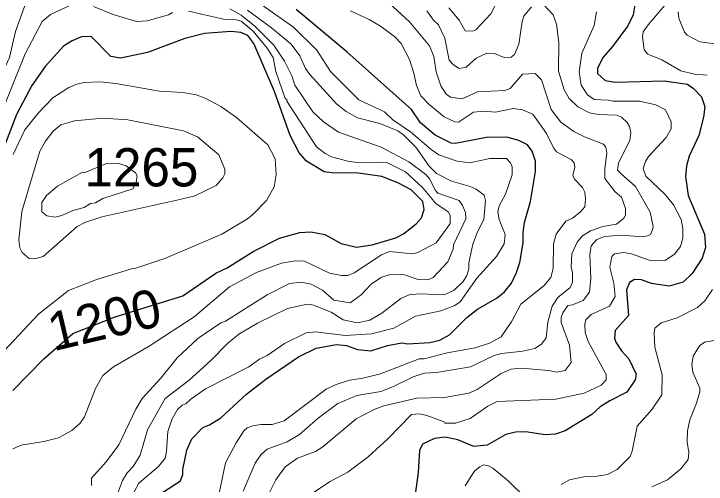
# Model space of a CAD drawing. Extents: x 598.3 to 623.2, y 6902.2 to 6930.1.
# Drawn here: x 617.509 to 618.956, y 6917.176 to 6918.158 of the extents above; entities that cross this region are included whole.
import ezdxf
from ezdxf.enums import TextEntityAlignment as Align

# ---------------------------------------------------------------- set-up
doc = ezdxf.new("R2010")
doc.units = 0
doc.header["$LTSCALE"] = 0.032
doc.layers.add('1', color=7, linetype='Continuous', lineweight=25)
doc.layers.add('2', color=7, linetype='Continuous', lineweight=13)
doc.layers.add('21', color=7, linetype='Continuous')
doc.layers.add('61', color=7, linetype='Continuous')

msp = doc.modelspace()

# ---------------------------------------------------------------- linework, layer by layer
at = {"layer": '1'}
for points in [[(618.8094, 6918.1942), (618.8033, 6918.1558), (618.7916, 6918.1333), (618.7602, 6918.0899), (618.7405, 6918.0674), (618.7287, 6918.0446), (618.7286, 6918.0332), (618.7445, 6918.0186), (618.7654, 6918.0152), (618.868, 6918.0184), (618.9163, 6918.0111), (618.929, 6918.0024), (618.9455, 6917.9849), (618.9526, 6917.9636), (618.9503, 6917.942), (618.94, 6917.9041), (618.9201, 6917.8607), (618.9147, 6917.8406)], [(617.81, 6917.1516), (617.8575, 6917.1825), (617.8623, 6917.196), (617.8624, 6917.206), (617.8706, 6917.2469), (617.881, 6917.2704), (617.904, 6917.2943), (617.9178, 6917.2994), (617.9414, 6917.314), (617.9949, 6917.3633), (618.0356, 6917.3951), (618.1039, 6917.4414), (618.1408, 6917.4598), (618.1832, 6917.4671), (618.2039, 6917.4655), (618.2269, 6917.4566), (618.2552, 6917.4543), (618.29, 6917.4656), (618.32, 6917.4711), (618.3316, 6917.4688), (618.378, 6917.4714), (618.3991, 6917.4766), (618.4192, 6917.4874), (618.4557, 6917.5238), (618.4781, 6917.5412), (618.5186, 6917.5651), (618.534, 6917.5771), (618.549, 6917.5953), (618.5596, 6917.6177), (618.566, 6917.6386), (618.573, 6917.6797), (618.5731, 6917.7014), (618.5763, 6917.7221), (618.5884, 6917.7658), (618.5989, 6917.8287), (618.5989, 6917.85), (618.5917, 6917.871), (618.5825, 6917.8841), (618.5644, 6917.8936), (618.5391, 6917.9002), (618.4967, 6917.8994), (618.4313, 6917.8873), (618.4225, 6917.8881), (618.3891, 6917.9044), (618.3585, 6917.9301), (618.3397, 6917.9579), (618.2049, 6918.0789), (618.0991, 6918.1671)], [(617.5069, 6917.3716), (617.5715, 6917.4377), (617.6325, 6917.49), (617.721, 6917.5248), (617.8623, 6917.5688), (617.9311, 6917.6166), (617.9549, 6917.6276), (618.0091, 6917.6616), (618.0639, 6917.6892), (618.1068, 6917.701), (618.1295, 6917.7027), (618.1589, 6917.6972), (618.1929, 6917.6784), (618.2248, 6917.6704), (618.2577, 6917.6752), (618.307, 6917.6903), (618.3232, 6917.6988), (618.3499, 6917.7193), (618.3609, 6917.7319), (618.3666, 6917.7496), (618.3634, 6917.7658), (618.3391, 6917.7901), (618.3112, 6917.8053), (618.2781, 6917.818), (618.2289, 6917.8249), (618.1741, 6917.8258), (618.1571, 6917.8282), (618.1203, 6917.8503), (618.1053, 6917.8677), (618.0864, 6917.9037), (618.0536, 6917.9957), (618.0105, 6918.0959), (617.9977, 6918.1129), (617.983, 6918.1193), (617.9624, 6918.1214), (617.9077, 6918.1172), (617.8665, 6918.1064), (617.7882, 6918.0772), (617.7319, 6918.0654), (617.7117, 6918.0689), (617.6707, 6918.1104), (617.6502, 6918.1098), (617.6306, 6918.1017), (617.6128, 6918.0902), (617.5744, 6918.0478), (617.5468, 6918.0081), (617.5144, 6917.9475), (617.4919, 6917.8876)], [(618.9147, 6917.8406), (618.9123, 6917.8186), (618.918, 6917.7785), (618.9519, 6917.6978), (618.9543, 6917.6698), (618.9471, 6917.6479), (618.9262, 6917.6156), (618.9074, 6917.5977), (618.8783, 6917.5894), (618.8415, 6917.5951), (618.8208, 6917.6023), (618.806, 6917.603), (618.7955, 6917.5969), (618.7893, 6917.5812), (618.7932, 6917.5281), (618.7652, 6917.4964), (618.7642, 6917.4807), (618.7669, 6917.472), (618.7788, 6917.4541), (618.794, 6917.4371), (618.8093, 6917.4051), (618.807, 6917.3935), (618.79, 6917.3676), (618.7542, 6917.3497), (618.7344, 6917.337), (618.7165, 6917.321), (618.6608, 6917.2868), (618.6408, 6917.2801), (618.6193, 6917.2786), (618.5782, 6917.285), (618.5569, 6917.2842), (618.5372, 6917.2792), (618.4981, 6917.2568), (618.4702, 6917.2543), (618.4368, 6917.2681), (618.4103, 6917.2735), (618.3878, 6917.271), (618.3629, 6917.2592), (618.3564, 6917.2459), (618.3538, 6917.1999), (618.347, 6917.1489)]]:
    msp.add_lwpolyline(points, dxfattribs=at)
at = {"layer": '2'}
for points in [[(617.553, 6918.2336), (617.5123, 6918.121), (617.4996, 6918.067), (617.4396, 6917.9372), (617.4186, 6917.8984), (617.3765, 6917.8304), (617.3121, 6917.7146), (617.2826, 6917.6491), (617.2719, 6917.6195), (617.2433, 6917.5608), (617.2098, 6917.5131), (617.1558, 6917.444), (617.1166, 6917.3707), (617.0831, 6917.2921), (617.053, 6917.24), (617.0148, 6917.1871), (616.9616, 6917.1298), (616.9319, 6917.1065), (616.8705, 6917.0772), (616.8596, 6917.0751), (616.8155, 6917.057), (616.7878, 6917.0488), (616.7843, 6917.0448), (616.7693, 6917.038)], [(618.418, 6918.1703), (618.4395, 6918.1447), (618.4522, 6918.1228), (618.4675, 6918.1221), (618.4742, 6918.1245), (618.5056, 6918.1578), (618.5308, 6918.2076)], [(617.7606, 6917.1593), (617.7705, 6917.1776), (617.8115, 6917.2123), (617.8251, 6917.23), (617.8283, 6917.2445), (617.8308, 6917.2853), (617.8395, 6917.3123), (617.8512, 6917.3313), (617.8609, 6917.3408), (617.8686, 6917.3432), (617.8788, 6917.3532), (617.9096, 6917.3749), (617.9997, 6917.4209), (618.0224, 6917.437), (618.0386, 6917.4443), (618.0747, 6917.4696), (618.1198, 6917.4914), (618.1392, 6917.4938), (618.2014, 6917.4858), (618.2565, 6917.4896), (618.303, 6917.5012), (618.348, 6917.5262), (618.4009, 6917.5375), (618.4304, 6917.5489), (618.4415, 6917.5564), (618.4767, 6917.6056), (618.5174, 6917.6512), (618.5337, 6917.6777), (618.5358, 6917.6968), (618.5228, 6917.7286), (618.5205, 6917.7448), (618.5232, 6917.757), (618.5362, 6917.7813), (618.5505, 6917.8215), (618.5503, 6917.8387), (618.5469, 6917.847), (618.5387, 6917.8561), (618.5037, 6917.8558), (618.4621, 6917.8469), (618.4353, 6917.8501), (618.397, 6917.8637), (618.3811, 6917.8745), (618.3375, 6917.9118), (618.301, 6917.9363), (618.2838, 6917.953), (618.2299, 6917.9784), (618.1707, 6918.0378), (618.1418, 6918.0821), (618.0936, 6918.1303), (618.0093, 6918.1904)], [(617.4737, 6917.9293), (617.5325, 6918.0743), (617.568, 6918.1418), (617.5855, 6918.1568), (617.6246, 6918.1747)], [(617.6757, 6918.1732), (617.7166, 6918.1569), (617.765, 6918.1423), (617.7875, 6918.1431), (617.832, 6918.1562), (617.8406, 6918.1608)], [(618.6735, 6917.6296), (618.6749, 6917.6565), (618.6859, 6917.6808), (618.6975, 6917.6944), (618.7137, 6917.705), (618.7396, 6917.714), (618.7681, 6917.719), (618.7834, 6917.7311), (618.7867, 6917.7378), (618.7867, 6917.7516), (618.7788, 6917.7749), (618.7654, 6917.7865), (618.7439, 6917.8139), (618.7436, 6917.8343), (618.7479, 6917.8672), (618.7458, 6917.8792), (618.7413, 6917.8856), (618.7013, 6917.9009), (618.679, 6917.912), (618.652, 6917.9315), (618.6314, 6917.9582), (618.6113, 6918.0203), (618.5984, 6918.0335), (618.5719, 6918.0318), (618.5457, 6918.0024), (618.5347, 6917.9982), (618.4775, 6917.9949), (618.4459, 6917.9804), (618.4211, 6917.9837), (618.4121, 6917.99), (618.4013, 6918.0074), (618.3915, 6918.0372), (618.3864, 6918.0687), (618.3773, 6918.091), (618.3355, 6918.1411), (618.2928, 6918.1813)], [(618.3719, 6918.1646), (618.3858, 6918.1451), (618.3965, 6918.135), (618.4095, 6918.1074), (618.4183, 6918.0614), (618.4273, 6918.0516), (618.4398, 6918.0436), (618.4541, 6918.0468), (618.4752, 6918.0653), (618.4971, 6918.0758), (618.5132, 6918.075), (618.5338, 6918.067), (618.548, 6918.0672), (618.5552, 6918.0729), (618.5642, 6918.0948), (618.5712, 6918.1422), (618.5749, 6918.1532), (618.5903, 6918.173)], [(618.6161, 6918.1768), (618.6362, 6918.1561), (618.6427, 6918.1364), (618.6475, 6918.0983), (618.6467, 6918.0381), (618.6586, 6917.9996), (618.6696, 6917.9812), (618.6877, 6917.9641), (618.7115, 6917.951), (618.7296, 6917.948), (618.7685, 6917.9464), (618.7787, 6917.9424), (618.7904, 6917.9314), (618.7956, 6917.9229), (618.7982, 6917.91), (618.7958, 6917.8943), (618.7726, 6917.8462), (618.7706, 6917.8317), (618.7788, 6917.8231), (618.8078, 6917.7973), (618.8386, 6917.7438), (618.8449, 6917.7138), (618.8433, 6917.7066), (618.839, 6917.6973), (618.8327, 6917.694), (618.8226, 6917.6923), (618.7797, 6917.6955), (618.7434, 6917.693), (618.7269, 6917.6865), (618.7156, 6917.6733), (618.7124, 6917.6551), (618.7147, 6917.6054), (618.7116, 6917.5767), (618.6983, 6917.5593), (618.6761, 6917.55), (618.6663, 6917.5489), (618.6561, 6917.5337), (618.6526, 6917.5236), (618.6525, 6917.5134), (618.6699, 6917.4657), (618.6734, 6917.43), (618.6611, 6917.4129), (618.6432, 6917.4096), (618.6268, 6917.4129)], [(618.8698, 6918.1766), (618.8341, 6918.1352), (618.8241, 6918.1203), (618.8223, 6918.1098), (618.8259, 6918.0829), (618.8336, 6918.0737), (618.8632, 6918.062), (618.9023, 6918.0392), (618.9314, 6918.0323), (618.9577, 6918.0299)], [(617.6714, 6917.1731), (617.6714, 6917.1878), (617.7016, 6917.2222), (617.7281, 6917.2581), (617.7638, 6917.3325), (617.7769, 6917.3545), (617.816, 6917.3973), (617.85, 6917.4393), (617.8936, 6917.4796), (617.9414, 6917.5123), (617.9512, 6917.5164), (618.0386, 6917.5711), (618.0852, 6917.5948), (618.1095, 6917.5974), (618.13, 6917.5934), (618.1536, 6917.5806), (618.1775, 6917.5602), (618.2117, 6917.5546), (618.2347, 6917.5708), (618.2555, 6917.5932), (618.2774, 6917.6081), (618.2962, 6917.6136), (618.3254, 6917.6128), (618.354, 6917.6032), (618.3743, 6917.6024), (618.3853, 6917.6072), (618.4158, 6917.6398), (618.4272, 6917.6662), (618.4274, 6917.6752), (618.4532, 6917.7298), (618.4524, 6917.7431), (618.4467, 6917.7577), (618.4392, 6917.7683), (618.3948, 6917.7831), (618.389, 6917.7899), (618.3779, 6917.8128), (618.3695, 6917.8221), (618.3341, 6917.8486), (618.2763, 6917.8798), (618.1872, 6917.911), (618.1562, 6917.9326), (618.1339, 6917.9534), (618.0961, 6918.009), (618.0897, 6918.0284), (618.0743, 6918.0592), (618.0519, 6918.0927), (618.0122, 6918.1325), (617.9842, 6918.1554), (617.9604, 6918.1682)], [(617.9973, 6918.1658), (618.0471, 6918.1291), (618.0882, 6918.0944), (618.1067, 6918.0705), (618.1183, 6918.0441), (618.1272, 6918.0311), (618.1832, 6917.9703), (618.2037, 6917.9538), (618.2269, 6917.9407), (618.2737, 6917.9287), (618.3111, 6917.9138), (618.3235, 6917.9052), (618.3486, 6917.8795), (618.3765, 6917.8401), (618.3921, 6917.8245), (618.4233, 6917.8083), (618.4628, 6917.7975), (618.4753, 6917.792), (618.4919, 6917.7796), (618.4945, 6917.7678), (618.4912, 6917.7287), (618.4777, 6917.703), (618.4679, 6917.6771), (618.4598, 6917.6382), (618.4597, 6917.6251), (618.4553, 6917.6113), (618.4475, 6917.5991), (618.4289, 6917.5806), (618.4079, 6917.5708), (618.3573, 6917.5731), (618.3353, 6917.5708), (618.3174, 6917.5634), (618.2782, 6917.5326), (618.2528, 6917.5183), (618.2269, 6917.5125), (618.1971, 6917.5188), (618.1719, 6917.535), (618.1349, 6917.5496), (618.1217, 6917.5513), (618.0807, 6917.5426), (618.0181, 6917.5118), (617.9792, 6917.4891), (617.9555, 6917.4695), (617.9204, 6917.4337), (617.8753, 6917.3926), (617.8251, 6917.3545), (617.7881, 6917.2888), (617.7732, 6917.2362), (617.7583, 6917.2122), (617.7456, 6917.199), (617.736, 6917.183), (617.7215, 6917.1441)], [(617.874, 6918.1633), (617.9468, 6918.1471), (617.9709, 6918.1463), (617.9841, 6918.1428), (618.009, 6918.122), (618.0385, 6918.0866), (618.051, 6918.0669), (618.0564, 6918.0373), (618.0761, 6917.9813), (618.0793, 6917.9793), (618.0795, 6917.9756), (618.1413, 6917.8804), (618.1592, 6917.8661), (618.1725, 6917.8593), (618.2095, 6917.8494), (618.2278, 6917.8476), (618.2778, 6917.8485), (618.2897, 6917.8467), (618.3275, 6917.8277), (618.3628, 6917.7955)], [(618.2123, 6918.164), (618.2512, 6918.1462), (618.2754, 6918.1324), (618.3046, 6918.1104), (618.3184, 6918.0964), (618.3358, 6918.0624), (618.345, 6918.0341), (618.3501, 6918.0086), (618.3597, 6917.9869), (618.3769, 6917.9684), (618.4079, 6917.9429), (618.4305, 6917.9324), (618.4379, 6917.9318), (618.4695, 6917.9528), (618.4909, 6917.9545), (618.5151, 6917.9529), (618.552, 6917.9601), (618.5717, 6917.9577), (618.5936, 6917.9485), (618.6218, 6917.9081), (618.6369, 6917.8778), (618.6431, 6917.8699), (618.6734, 6917.854), (618.6797, 6917.8469), (618.6813, 6917.8378), (618.6767, 6917.8204), (618.6802, 6917.8128), (618.6974, 6917.7955), (618.7024, 6917.7853), (618.7035, 6917.7719), (618.7018, 6917.7551), (618.6922, 6917.7441), (618.6762, 6917.7314), (618.6623, 6917.7253), (618.642, 6917.6981), (618.6363, 6917.6774), (618.6362, 6917.6264), (618.6313, 6917.6073), (618.6165, 6917.5897), (618.5681, 6917.5518), (618.5493, 6917.5162), (618.5269, 6917.4835), (618.5027, 6917.4699), (618.473, 6917.4607), (618.4142, 6917.4501), (618.3661, 6917.4372), (618.3562, 6917.4371), (618.2748, 6917.4061), (618.2382, 6917.3968), (618.2102, 6917.3926), (618.1823, 6917.3841), (618.1616, 6917.3739), (618.0737, 6917.3081), (618.0485, 6917.3), (618.0254, 6917.3003), (618.0086, 6917.2977)], [(618.7267, 6918.162), (618.7214, 6918.1339), (618.6959, 6918.0758), (618.6905, 6918.0371), (618.6944, 6918.0093), (618.7073, 6917.9886), (618.7216, 6917.9788), (618.7512, 6917.9779), (618.7615, 6917.9755), (618.8162, 6917.9755), (618.8505, 6917.968), (618.8703, 6917.9574), (618.8823, 6917.9326), (618.8823, 6917.9176), (618.8719, 6917.8995), (618.8353, 6917.8597), (618.8287, 6917.8498), (618.8241, 6917.8347), (618.8298, 6917.8193), (618.87, 6917.7806), (618.8873, 6917.7592), (618.9035, 6917.7281), (618.9065, 6917.7098), (618.9065, 6917.6895), (618.9016, 6917.6717), (618.8895, 6917.6557), (618.8701, 6917.6427), (618.8368, 6917.6433), (618.7995, 6917.6566), (618.7835, 6917.6598), (618.7638, 6917.657), (618.7587, 6917.6512), (618.754, 6917.6286), (618.7625, 6917.5956), (618.7657, 6917.5679), (618.7534, 6917.5475), (618.7156, 6917.5302), (618.704, 6917.5188), (618.7018, 6917.51), (618.7026, 6917.4922), (618.7088, 6917.4734), (618.7463, 6917.4048), (618.7463, 6917.3938), (618.736, 6917.3824), (618.701, 6917.3659), (618.6417, 6917.3531), (618.5187, 6917.3481), (618.4992, 6917.3383), (618.4623, 6917.313), (618.432, 6917.3028), (618.4098, 6917.3029), (618.4081, 6917.3055), (618.3721, 6917.3191), (618.3564, 6917.3222), (618.3402, 6917.3214), (618.2907, 6917.2706), (618.2496, 6917.2326), (618.2067, 6917.2005), (618.1696, 6917.1811), (618.1203, 6917.1485)], [(619.0555, 6917.8841), (619.0563, 6917.8954), (619.0483, 6917.9197), (619.0483, 6917.9377), (619.0596, 6917.9701), (619.066, 6918.0114), (619.0651, 6918.0336), (619.0556, 6918.0675), (619.049, 6918.0766), (619.0377, 6918.0847), (619.0275, 6918.0882), (618.9422, 6918.0994), (618.916, 6918.1136), (618.9101, 6918.1195), (618.8985, 6918.1493), (618.8968, 6918.1624)], [(617.4675, 6917.4317), (617.5608, 6917.5308), (617.6232, 6917.5799), (617.6804, 6917.6027), (617.7546, 6917.6256), (617.7639, 6917.6267), (617.8245, 6917.6472), (617.9433, 6917.6979), (617.997, 6917.7299), (618.009, 6917.7393), (618.0367, 6917.768), (618.0526, 6917.7969), (618.0574, 6917.822), (618.055, 6917.8549), (618.0395, 6917.8847), (617.974, 6917.9415), (617.9414, 6917.9643), (617.9088, 6917.9818), (617.8897, 6917.9885), (617.8621, 6917.9934), (617.8136, 6917.9966), (617.7218, 6918.0127), (617.6897, 6918.0159), (617.6565, 6918.0143), (617.6408, 6918.0112), (617.6241, 6918.0045), (617.5908, 6917.9823), (617.5597, 6917.9504), (617.532, 6917.9156), (617.5076, 6917.8644)], [(618.3628, 6917.7955), (618.3909, 6917.7617), (618.4167, 6917.7448), (618.4208, 6917.7366), (618.4208, 6917.72), (618.4145, 6917.7109), (618.3914, 6917.6797), (618.3534, 6917.6595), (618.3419, 6917.6566), (618.2939, 6917.6614), (618.2769, 6917.6549), (618.2204, 6917.617), (618.2072, 6917.6113), (618.1939, 6917.6113), (618.1686, 6917.616), (618.1149, 6917.642), (618.0925, 6917.6412), (618.068, 6917.6371), (618.0159, 6917.6176), (617.9595, 6917.5878), (617.8858, 6917.5251), (617.7919, 6917.4637), (617.7172, 6917.4204), (617.6946, 6917.4028), (617.6793, 6917.3755), (617.6569, 6917.3161), (617.6468, 6917.3026), (617.6304, 6917.2877), (617.6021, 6917.2727), (617.5715, 6917.2648), (617.5243, 6917.2574), (617.507, 6917.2494)], [(617.9881, 6917.1609), (618.0132, 6917.2192), (618.0252, 6917.2366), (618.0386, 6917.2484), (618.0802, 6917.2643), (618.1062, 6917.2795), (618.145, 6917.3135), (618.1859, 6917.3439), (618.2258, 6917.3608), (618.2755, 6917.3692), (618.3025, 6917.3796), (618.3432, 6917.3999), (618.3673, 6917.4072), (618.392, 6917.4089), (618.4635, 6917.4204), (618.5124, 6917.4447), (618.528, 6917.4486), (618.5722, 6917.4531), (618.5973, 6917.4591), (618.6115, 6917.4677), (618.6216, 6917.481), (618.6249, 6917.5139), (618.6337, 6917.5473), (618.6458, 6917.5657), (618.6717, 6917.5861), (618.6765, 6917.5973), (618.6766, 6917.6172), (618.6735, 6917.6296)], [(618.9686, 6917.5823), (618.9525, 6917.5584), (618.9375, 6917.5445), (618.895, 6917.5229), (618.8615, 6917.5126), (618.8484, 6917.5018), (618.8466, 6917.4913), (618.8483, 6917.4618), (618.8636, 6917.4039), (618.8628, 6917.3622), (618.8428, 6917.3322), (618.8112, 6917.2971), (618.8013, 6917.2445), (618.7965, 6917.2331), (618.7695, 6917.2063), (618.7493, 6917.1959), (618.7275, 6917.192), (618.7036, 6917.1919), (618.6703, 6917.1848), (618.6527, 6917.1751)], [(618.8419, 6917.1699), (618.8745, 6917.1848), (618.9028, 6917.2076), (618.9179, 6917.227), (618.9195, 6917.2416), (618.9156, 6917.2637), (618.9164, 6917.2869), (618.9213, 6917.3099), (618.9357, 6917.3445), (618.9423, 6917.3688), (618.942, 6917.3763), (618.9277, 6917.4098), (618.9253, 6917.4259), (618.9283, 6917.4433), (618.9415, 6917.4647), (618.9519, 6917.472), (618.9942, 6917.4793)], [(618.6268, 6917.4129), (618.5688, 6917.4177), (618.5472, 6917.4161), (618.5275, 6917.4071), (618.4773, 6917.3731), (618.46, 6917.366), (618.4086, 6917.3569), (618.3513, 6917.3554), (618.2823, 6917.3389), (618.2617, 6917.3317), (618.2243, 6917.3122), (618.1545, 6917.2538), (618.1395, 6917.2439), (618.1017, 6917.2298), (618.0762, 6917.2115), (618.0565, 6917.1844), (618.0319, 6917.1356)], [(618.0086, 6917.2977), (617.9965, 6917.293), (617.9893, 6917.2873), (617.9732, 6917.2622), (617.9512, 6917.22), (617.9371, 6917.1532), (617.9212, 6917.0983), (617.904, 6917.0742), (617.8834, 6917.0599), (617.8762, 6917.0462), (617.8817, 6916.9672), (617.876, 6916.924), (617.8624, 6916.8569), (617.829, 6916.7912), (617.8005, 6916.7671), (617.7747, 6916.7498), (617.7356, 6916.7328), (617.6492, 6916.7192), (617.6195, 6916.7191), (617.5946, 6916.7159), (617.5222, 6916.7175), (617.4738, 6916.7143)], [(618.5768, 6917.1488), (618.5418, 6917.1827), (618.5097, 6917.2091), (618.5006, 6917.214), (618.4906, 6917.2161), (618.4826, 6917.2119), (618.4732, 6917.2042), (618.468, 6917.1976), (618.4518, 6917.172)]]:
    msp.add_lwpolyline(points, dxfattribs=at)
for points in [[(617.8926, 6917.9013), (617.8635, 6917.9133), (617.7472, 6917.9367), (617.6951, 6917.9398), (617.6359, 6917.9344), (617.6074, 6917.9261), (617.5914, 6917.9132), (617.5748, 6917.8919), (617.5635, 6917.8709), (617.5257, 6917.7451), (617.5192, 6917.686), (617.5215, 6917.669), (617.5265, 6917.6592), (617.541, 6917.647), (617.5528, 6917.6461), (617.57, 6917.6509), (617.641, 6917.7135), (617.6575, 6917.7221), (617.6931, 6917.7337), (617.8561, 6917.77), (617.8872, 6917.7782), (617.9318, 6917.7997), (617.9454, 6917.8153), (617.9496, 6917.8239), (617.9497, 6917.8335), (617.9374, 6917.8633)], [(617.5678, 6917.7642), (617.5774, 6917.7788), (617.6001, 6917.7982), (617.6527, 6917.8273), (617.6558, 6917.826), (617.7015, 6917.8444), (617.728, 6917.8451), (617.7439, 6917.8404), (617.763, 6917.8262), (617.7669, 6917.8199), (617.7648, 6917.8059), (617.7577, 6917.7926), (617.6951, 6917.7721), (617.6794, 6917.7631), (617.6692, 6917.7617), (617.6559, 6917.7532), (617.6322, 6917.7471), (617.6096, 6917.7367), (617.5956, 6917.7335), (617.5777, 6917.7358), (617.5678, 6917.7448)]]:
    msp.add_lwpolyline(points, close=True, dxfattribs=at)

# ---------------------------------------------------------------- texts
at = {"layer": '21'}
msp.add_text('1265', height=0.08, dxfattribs=at).set_placement((617.6566, 6917.7975))
at = {"layer": '61'}
msp.add_text('1200', height=0.08, rotation=13.349, dxfattribs=at).set_placement((617.7072, 6917.4805), align=Align.CENTER)

doc.saveas('drawing.dxf')
